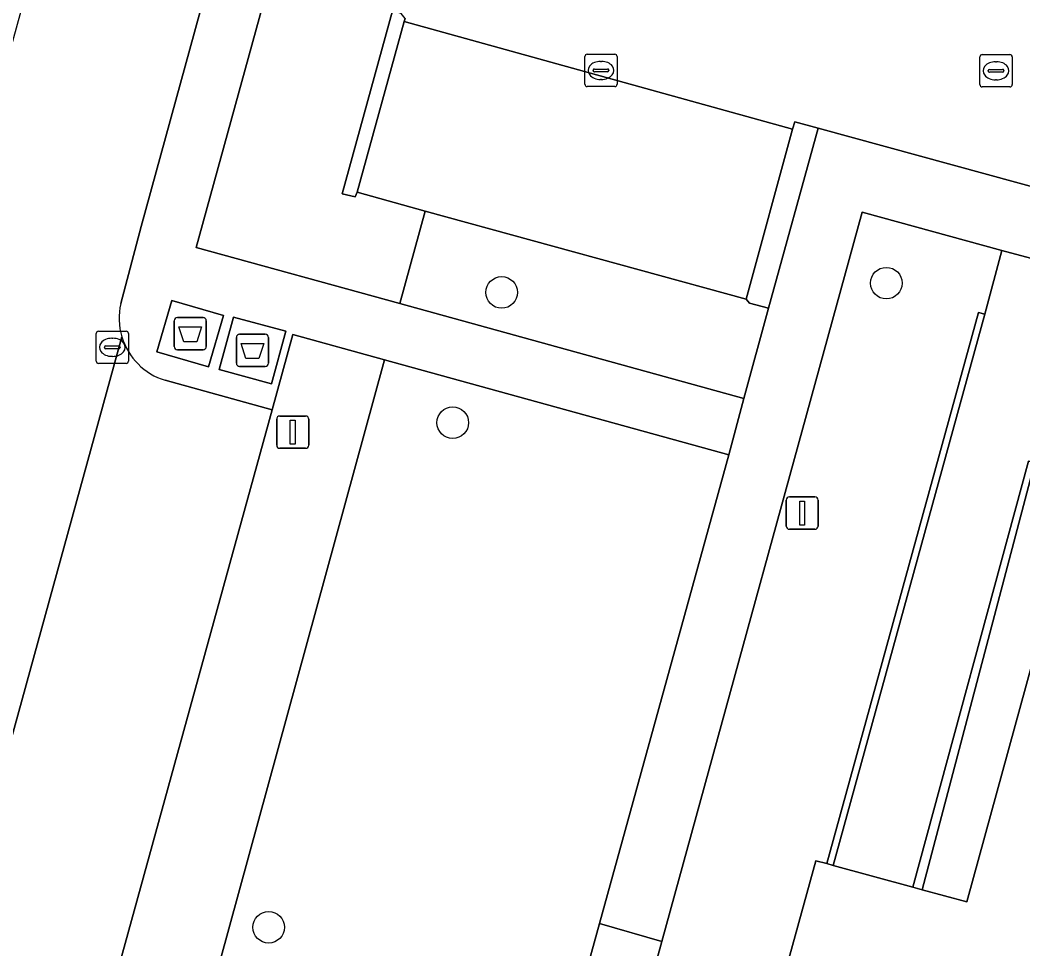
# Model space of a CAD drawing. Extents: x 159817 to 160765, y 380688 to 381638.
# Drawn here: x 160408.57 to 160439.6, y 381110.28 to 381139.04 of the extents above; entities that cross this region are included whole.
import ezdxf

# ---------------------------------------------------------------- set-up
doc = ezdxf.new("R2010")
doc.units = 0
for name, color, linetype in [('IMGEO_Afval_apart_plaats', 7, 'Continuous'), ('IMGEO_Berm_open', 7, 'Continuous'), ('IMGEO_Boom', 7, 'Continuous'), ('IMGEO_Groenvoorziening', 7, 'Continuous'), ('IMGEO_Kolk', 7, 'Continuous'), ('IMGEO_Lichtmast', 7, 'Continuous'), ('IMGEO_Muur', 7, 'Continuous'), ('IMGEO_Pand', 7, 'Continuous'), ('IMGEO_Parkeervlak_open', 7, 'Continuous'), ('IMGEO_Rijbaan_lokaal_open', 7, 'Continuous'), ('IMGEO_Rioolput', 7, 'Continuous'), ('IMGEO_Verkeerseiland_open', 7, 'Continuous'), ('IMGEO_Voetpad_gesloten', 7, 'Continuous'), ('IMGEO_Voetpad_open', 7, 'Continuous')]:
    doc.layers.add(name, color=color, linetype=linetype)

msp = doc.modelspace()

# ---------------------------------------------------------------- linework, layer by layer
at = {"layer": 'IMGEO_Afval_apart_plaats'}
for p, q in [((160413.339, 381128.932), (160413.339, 381129.732)), ((160413.339, 381129.732), (160413.339, 381128.932)), ((160413.439, 381129.832), (160414.229, 381129.832)), ((160414.229, 381129.832), (160413.439, 381129.832)), ((160414.329, 381129.732), (160414.329, 381128.932)), ((160414.329, 381128.932), (160414.329, 381129.732)), ((160415.261, 381128.414), (160415.261, 381129.214)), ((160415.261, 381129.214), (160415.261, 381128.414)), ((160415.361, 381129.314), (160416.151, 381129.314)), ((160416.151, 381129.314), (160415.361, 381129.314)), ((160416.251, 381129.214), (160416.251, 381128.414)), ((160416.251, 381128.414), (160416.251, 381129.214)), ((160414.229, 381128.832), (160413.439, 381128.832)), ((160413.439, 381128.832), (160414.229, 381128.832)), ((160416.151, 381128.314), (160415.361, 381128.314)), ((160415.361, 381128.314), (160416.151, 381128.314))]:
    msp.add_line(p, q, dxfattribs=at)
for points in [[(160413.482, 381129.546), (160414.186, 381129.546), (160414.037, 381129.076), (160413.631, 381129.076), (160413.482, 381129.546)], [(160415.404, 381129.028), (160416.108, 381129.028), (160415.959, 381128.558), (160415.553, 381128.558), (160415.404, 381129.028)]]:
    msp.add_lwpolyline(points, dxfattribs=at)
for centre, start, end in [((160413.439, 381129.732), 90, 180), ((160413.439, 381129.732), 90, 180), ((160414.229, 381129.732), 0, 90), ((160414.229, 381129.732), 360, 90), ((160415.361, 381129.214), 90, 180), ((160415.361, 381129.214), 90, 180), ((160416.151, 381129.214), 0, 90), ((160416.151, 381129.214), 360, 90), ((160413.439, 381128.932), 180, 270), ((160413.439, 381128.932), 180, 270), ((160414.229, 381128.932), 270, 0), ((160414.229, 381128.932), 270, 0), ((160415.361, 381128.414), 180, 270), ((160415.361, 381128.414), 180, 270), ((160416.151, 381128.414), 270, 0), ((160416.151, 381128.414), 270, 0)]:
    msp.add_arc(centre, 0.1, start, end, dxfattribs=at)
at = {"layer": 'IMGEO_Berm_open'}
msp.add_lwpolyline([(160420.456, 381138.991), (160420.479, 381139.089), (160420.357, 381139.239), (160420.089, 381139.322), (160418.531, 381133.658), (160418.936, 381133.568), (160419, 381133.707)], close=True, dxfattribs=at)
at = {"layer": 'IMGEO_Boom'}
for centre in [(160435.372, 381130.894), (160423.472, 381130.606), (160421.958, 381126.574), (160416.26, 381110.953)]:
    msp.add_circle(centre, 0.489, dxfattribs=at)
at = {"layer": 'IMGEO_Groenvoorziening'}
msp.add_lwpolyline([(160419.022, 381150.206), (160414.02, 381131.995), (160420.321, 381130.259), (160421.106, 381133.128), (160419, 381133.707), (160418.936, 381133.568), (160418.531, 381133.658), (160420.089, 381139.322), (160421.411, 381144.113), (160422.953, 381149.786), (160423.382, 381149.682), (160423.354, 381149.521), (160440.197, 381144.899), (160440.234, 381145.049), (160440.799, 381144.86), (160441.332, 381146.753), (160422.726, 381152.214)], dxfattribs=at)
for points in [[(160434.626, 381133.097), (160428.423, 381110.508), (160423.761, 381093.53), (160413.169, 381096.433), (160408.813, 381080.606), (160413.849, 381079.234), (160413.581, 381078.273), (160414.044, 381078.179), (160416.088, 381085.603), (160424.975, 381083.16), (160433.195, 381113.013), (160433.532, 381112.921), (160438.229, 381129.982), (160438.42, 381129.933), (160438.953, 381131.902)], [(160421.106, 381133.128), (160420.321, 381130.259), (160430.963, 381127.327), (160431.725, 381130.115), (160431.139, 381130.27), (160431.042, 381130.395)], [(160419.845, 381128.521), (160417.01, 381129.305), (160416.369, 381126.977), (160408.692, 381099.1), (160411.588, 381098.341), (160411.733, 381098.87)], [(160426.5, 381111.072), (160430.496, 381125.575), (160419.845, 381128.521), (160411.733, 381098.87), (160422.353, 381096.025)]]:
    msp.add_lwpolyline(points, close=True, dxfattribs=at)
at = {"layer": 'IMGEO_Kolk'}
for p, q in [((160426.044, 381137.055), (160426.044, 381137.907)), ((160426.119, 381137.981), (160426.971, 381137.981)), ((160426.532, 381137.761), (160426.557, 381137.761)), ((160427.045, 381137.907), (160427.045, 381137.055)), ((160426.303, 381137.475), (160426.303, 381137.487)), ((160426.741, 381137.438), (160426.343, 381137.438)), ((160426.346, 381137.524), (160426.744, 381137.524)), ((160426.787, 381137.487), (160426.787, 381137.475)), ((160426.555, 381137.201), (160426.53, 381137.201)), ((160426.971, 381136.981), (160426.119, 381136.981)), ((160410.92, 381128.482), (160410.92, 381129.334)), ((160410.995, 381129.408), (160411.847, 381129.408)), ((160411.921, 381129.334), (160411.921, 381128.482)), ((160411.408, 381129.188), (160411.433, 381129.188)), ((160411.179, 381128.902), (160411.179, 381128.914)), ((160411.617, 381128.865), (160411.219, 381128.865)), ((160411.222, 381128.951), (160411.62, 381128.951)), ((160411.663, 381128.914), (160411.663, 381128.902)), ((160411.847, 381128.408), (160410.995, 381128.408)), ((160411.431, 381128.628), (160411.406, 381128.628))]:
    msp.add_line(p, q, dxfattribs=at)
for points in [[(160426.044, 381137.055), (160426.044, 381137.907)], [(160426.119, 381137.981), (160426.971, 381137.981)], [(160427.045, 381137.907), (160427.045, 381137.055)], [(160426.971, 381136.981), (160426.119, 381136.981)], [(160410.92, 381128.482), (160410.92, 381129.334)], [(160410.995, 381129.408), (160411.847, 381129.408)], [(160411.921, 381129.334), (160411.921, 381128.482)], [(160411.847, 381128.408), (160410.995, 381128.408)]]:
    msp.add_lwpolyline(points, dxfattribs=at)
for centre, radius, start, end in [((160426.121, 381137.905), 0.0765, 91.552, 178.448), ((160426.121, 381137.905), 0.0765, 91.552, 178.448), ((160426.969, 381137.905), 0.0765, 1.552, 88.448), ((160426.969, 381137.905), 0.0765, 1.552, 88.448), ((160426.343, 381137.484), 0.0403, 85.8775, 175.7526), ((160426.34, 381137.474), 0.0366, 178.938, 274.7102), ((160426.744, 381137.481), 0.043, 264.8664, 352.4533), ((160426.748, 381137.486), 0.0386, 1.7309, 96.639), ((160426.121, 381137.057), 0.0765, 181.552, 268.448), ((160426.121, 381137.057), 0.0765, 181.552, 268.448), ((160426.969, 381137.057), 0.0765, 271.552, 358.448), ((160426.969, 381137.057), 0.0765, 271.552, 358.448), ((160410.997, 381129.332), 0.0765, 91.552, 178.448), ((160410.997, 381129.332), 0.0765, 91.552, 178.448), ((160411.845, 381129.332), 0.0765, 1.552, 88.448), ((160411.845, 381129.332), 0.0765, 1.552, 88.448), ((160411.219, 381128.911), 0.0403, 85.8775, 175.7526), ((160411.216, 381128.901), 0.0366, 178.938, 274.7102), ((160411.62, 381128.908), 0.043, 264.8664, 352.4533), ((160411.624, 381128.913), 0.0386, 1.7309, 96.639), ((160410.997, 381128.484), 0.0765, 181.552, 268.448), ((160410.997, 381128.484), 0.0765, 181.552, 268.448), ((160411.845, 381128.484), 0.0765, 271.552, 358.448), ((160411.845, 381128.484), 0.0765, 271.552, 358.448)]:
    msp.add_arc(centre, radius, start, end, dxfattribs=at)
for centre, major_axis, ratio, start_param, end_param in [((160426.531, 381137.481), (-0.387, 0.002), 0.722429, 4.712389, 7.853982), ((160426.556, 381137.481), (-0.39, 0.002), 0.717154, 1.570796, 4.712389), ((160411.407, 381128.908), (-0.387, 0.002), 0.722429, 4.712389, 7.853982), ((160411.432, 381128.908), (-0.39, 0.002), 0.717154, 1.570796, 4.712389)]:
    msp.add_ellipse(centre, major_axis=major_axis, ratio=ratio, start_param=start_param, end_param=end_param, dxfattribs=at)
at = {"layer": 'IMGEO_Lichtmast'}
for p, q in [((160416.508, 381125.88), (160416.508, 381126.68)), ((160416.508, 381126.68), (160416.508, 381125.88)), ((160416.608, 381126.78), (160417.398, 381126.78)), ((160417.398, 381126.78), (160416.608, 381126.78)), ((160417.498, 381126.68), (160417.498, 381125.88)), ((160417.498, 381125.88), (160417.498, 381126.68)), ((160417.398, 381125.78), (160416.608, 381125.78)), ((160416.608, 381125.78), (160417.398, 381125.78)), ((160432.277, 381123.374), (160432.277, 381124.174)), ((160432.277, 381124.174), (160432.277, 381123.374)), ((160432.377, 381124.274), (160433.167, 381124.274)), ((160433.167, 381124.274), (160432.377, 381124.274)), ((160433.267, 381124.174), (160433.267, 381123.374)), ((160433.267, 381123.374), (160433.267, 381124.174)), ((160433.167, 381123.274), (160432.377, 381123.274)), ((160432.377, 381123.274), (160433.167, 381123.274))]:
    msp.add_line(p, q, dxfattribs=at)
for points in [[(160416.928, 381126.655), (160417.078, 381126.655), (160417.078, 381125.905), (160416.928, 381125.905), (160416.928, 381126.655)], [(160432.697, 381124.149), (160432.847, 381124.149), (160432.847, 381123.399), (160432.697, 381123.399), (160432.697, 381124.149)]]:
    msp.add_lwpolyline(points, dxfattribs=at)
for centre, start, end in [((160416.608, 381126.68), 90, 180), ((160416.608, 381126.68), 90, 180), ((160417.398, 381126.68), 0, 90), ((160417.398, 381126.68), 360, 90), ((160416.608, 381125.88), 180, 270), ((160416.608, 381125.88), 180, 270), ((160417.398, 381125.88), 270, 0), ((160417.398, 381125.88), 270, 0), ((160432.377, 381124.174), 90, 180), ((160432.377, 381124.174), 90, 180), ((160433.167, 381124.174), 0, 90), ((160433.167, 381124.174), 360, 90), ((160432.377, 381123.374), 180, 270), ((160432.377, 381123.374), 180, 270), ((160433.167, 381123.374), 270, 0), ((160433.167, 381123.374), 270, 0)]:
    msp.add_arc(centre, 0.1, start, end, dxfattribs=at)
at = {"layer": 'IMGEO_Muur'}
for points in [[(160438.42, 381129.933), (160438.229, 381129.982), (160433.532, 381112.921), (160433.73, 381112.867)], [(160439.972, 381125.34), (160439.773, 381125.38), (160436.196, 381112.194), (160436.484, 381112.115)]]:
    msp.add_lwpolyline(points, close=True, dxfattribs=at)
at = {"layer": 'IMGEO_Pand'}
msp.add_lwpolyline([(160463.933, 381101.073), (160469.234, 381120.488), (160466.377, 381121.274), (160457.833, 381123.659), (160442.289, 381127.888), (160437.862, 381111.739), (160436.484, 381112.115), (160436.196, 381112.194), (160433.73, 381112.867), (160433.532, 381112.921), (160433.195, 381113.013), (160424.975, 381083.16)], dxfattribs=at)
at = {"layer": 'IMGEO_Parkeervlak_open'}
msp.add_lwpolyline([(160431.042, 381130.395), (160432.469, 381135.662), (160420.456, 381138.991), (160419, 381133.707), (160421.106, 381133.128)], close=True, dxfattribs=at)
for points in [[(160411.718, 381129.23), (160403.537, 381099.497)], [(160404.76, 381100.173), (160408.692, 381099.1), (160416.369, 381126.977), (160413.053, 381127.887)]]:
    msp.add_lwpolyline(points, dxfattribs=at)
msp.add_arc((160413.648, 381129.813), 2.016, 196.8168, 252.8409, dxfattribs=at)
at = {"layer": 'IMGEO_Rijbaan_lokaal_open'}
for points in [[(160411.683, 381130.26), (160412.312, 381132.643), (160416.86, 381149.246), (160412.051, 381150.594), (160411.259, 381147.687)], [(160410.611, 381146.685), (160391.017, 381075.407), (160396.163, 381073.967), (160396.736, 381074.846), (160403.537, 381099.497), (160411.718, 381129.23)], [(160420.479, 381139.089), (160420.456, 381138.991)], [(160420.456, 381138.991), (160432.469, 381135.662)], [(160432.469, 381135.662), (160432.545, 381135.89), (160433.269, 381135.688)], [(160433.269, 381135.688), (160444.613, 381132.582)]]:
    msp.add_lwpolyline(points, dxfattribs=at)
msp.add_arc((160413.632, 381129.811), 2, 167.0142, 196.8782, dxfattribs=at)
at = {"layer": 'IMGEO_Rioolput'}
for p, q in [((160438.269, 381137.044), (160438.269, 381137.896)), ((160438.344, 381137.97), (160439.196, 381137.97)), ((160438.757, 381137.75), (160438.782, 381137.75)), ((160439.27, 381137.896), (160439.27, 381137.044)), ((160438.528, 381137.464), (160438.528, 381137.476)), ((160438.966, 381137.427), (160438.568, 381137.427)), ((160438.571, 381137.513), (160438.969, 381137.513)), ((160439.012, 381137.476), (160439.012, 381137.464)), ((160438.78, 381137.19), (160438.755, 381137.19)), ((160439.196, 381136.97), (160438.344, 381136.97))]:
    msp.add_line(p, q, dxfattribs=at)
for points in [[(160438.269, 381137.044), (160438.269, 381137.896)], [(160438.344, 381137.97), (160439.196, 381137.97)], [(160439.27, 381137.896), (160439.27, 381137.044)], [(160439.196, 381136.97), (160438.344, 381136.97)]]:
    msp.add_lwpolyline(points, dxfattribs=at)
for centre, radius, start, end in [((160438.346, 381137.894), 0.0765, 91.552, 178.448), ((160438.346, 381137.894), 0.0765, 91.552, 178.448), ((160439.194, 381137.894), 0.0765, 1.552, 88.448), ((160439.194, 381137.894), 0.0765, 1.552, 88.448), ((160438.568, 381137.473), 0.0403, 85.8775, 175.7526), ((160438.565, 381137.463), 0.0366, 178.938, 274.7102), ((160438.969, 381137.47), 0.043, 264.8664, 352.4533), ((160438.973, 381137.475), 0.0386, 1.7309, 96.639), ((160438.346, 381137.046), 0.0765, 181.552, 268.448), ((160438.346, 381137.046), 0.0765, 181.552, 268.448), ((160439.194, 381137.046), 0.0765, 271.552, 358.448), ((160439.194, 381137.046), 0.0765, 271.552, 358.448)]:
    msp.add_arc(centre, radius, start, end, dxfattribs=at)
for centre, major_axis, ratio, start_param, end_param in [((160438.756, 381137.47), (-0.387, 0.002), 0.722429, 4.712389, 7.853982), ((160438.781, 381137.47), (-0.39, 0.002), 0.717154, 1.570796, 4.712389)]:
    msp.add_ellipse(centre, major_axis=major_axis, ratio=ratio, start_param=start_param, end_param=end_param, dxfattribs=at)
at = {"layer": 'IMGEO_Verkeerseiland_open'}
msp.add_lwpolyline([(160431.042, 381130.395), (160431.139, 381130.27), (160431.725, 381130.115), (160433.269, 381135.688), (160432.545, 381135.89), (160432.469, 381135.662)], close=True, dxfattribs=at)
at = {"layer": 'IMGEO_Voetpad_gesloten'}
for points in [[(160428.423, 381110.508), (160434.626, 381133.097), (160438.953, 381131.902), (160443.087, 381130.799), (160470.074, 381123.375), (160474.907, 381122.031), (160475.418, 381121.889), (160478.644, 381120.991), (160479.172, 381122.921), (160475.997, 381123.794), (160475.432, 381123.949), (160444.573, 381132.431), (160444.613, 381132.582), (160433.269, 381135.688), (160431.725, 381130.115), (160430.963, 381127.327), (160430.496, 381125.575), (160426.5, 381111.072)], [(160414.866, 381129.893), (160413.266, 381130.36), (160412.802, 381128.77), (160414.402, 381128.303)], [(160416.786, 381129.406), (160415.169, 381129.846), (160414.727, 381128.222), (160416.344, 381127.782)], [(160401.928, 381055.502), (160406.496, 381072.113), (160408.272, 381078.647), (160408.813, 381080.606), (160413.169, 381096.433), (160423.761, 381093.53), (160428.423, 381110.508), (160426.5, 381111.072), (160422.353, 381096.025), (160411.733, 381098.87), (160411.588, 381098.341), (160411.044, 381096.35), (160404.035, 381070.73), (160402.978, 381066.877), (160395.908, 381041.173), (160395.471, 381039.574), (160390.244, 381020.561), (160392.163, 381020.034), (160393.96, 381026.578), (160394.501, 381028.526)]]:
    msp.add_lwpolyline(points, close=True, dxfattribs=at)
at = {"layer": 'IMGEO_Voetpad_open'}
for points in [[(160417.149, 381150.3), (160416.86, 381149.246), (160412.312, 381132.643), (160411.683, 381130.26)], [(160413.053, 381127.887), (160416.369, 381126.977), (160417.01, 381129.305), (160419.845, 381128.521), (160430.496, 381125.575), (160430.963, 381127.327), (160420.321, 381130.259), (160414.02, 381131.995), (160419.022, 381150.206)]]:
    msp.add_lwpolyline(points, dxfattribs=at)
for points in [[(160438.953, 381131.902), (160438.42, 381129.933), (160433.73, 381112.867), (160436.196, 381112.194), (160439.773, 381125.38), (160439.972, 381125.34), (160436.484, 381112.115), (160437.862, 381111.739), (160442.289, 381127.888), (160443.087, 381130.799)], [(160414.866, 381129.893), (160414.402, 381128.303), (160412.802, 381128.77), (160413.266, 381130.36)], [(160416.786, 381129.406), (160416.344, 381127.782), (160414.727, 381128.222), (160415.169, 381129.846)]]:
    msp.add_lwpolyline(points, close=True, dxfattribs=at)
for centre, radius, start, end in [((160413.632, 381129.811), 2, 167.0142, 196.8782), ((160413.648, 381129.813), 2.016, 196.8168, 252.8409)]:
    msp.add_arc(centre, radius, start, end, dxfattribs=at)

doc.saveas('drawing.dxf')
